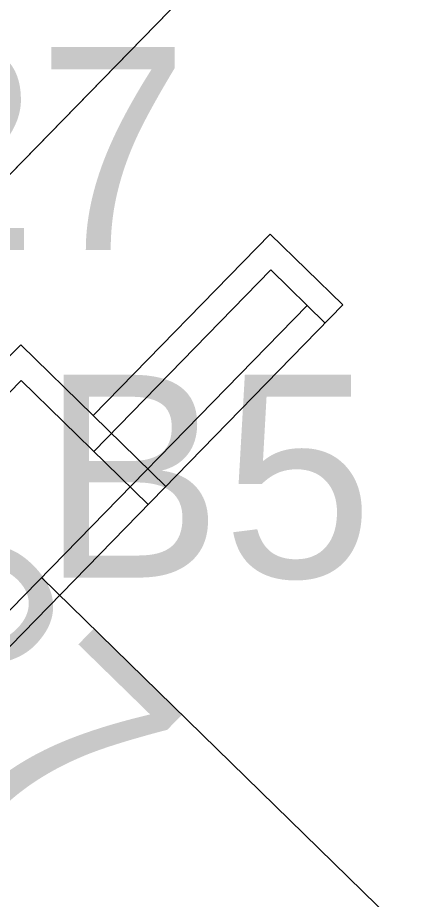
# Model space of a CAD drawing. Extents: x 2253035 to 2279930, y 13774972 to 13793443.
# Drawn here: x 2255502.08 to 2255509.71, y 13791414.18 to 13791431.57 of the extents above; entities that cross this region are included whole.
import ezdxf

# ---------------------------------------------------------------- set-up
doc = ezdxf.new("R2010")
doc.units = 0
for name, color, linetype in [('E_Utility_ATT_Fiber', 7, 'Continuous'), ('E_Utility_ATT_Xbox', 7, 'Continuous'), ('E_Utility_Fiber Optic_Fiber Optic Cable_FOC', 7, 'Continuous'), ('E_Utility_Gas_Gas Line_GL_Description', 7, 'Continuous'), ('E_Utility_Gas_Gas Line_GL_Elevation', 7, 'Continuous')]:
    doc.layers.add(name, color=color, linetype=linetype)

msp = doc.modelspace()

# ---------------------------------------------------------------- linework, layer by layer
at = {"layer": 'E_Utility_ATT_Fiber'}
msp.add_line((2255658.889, 13791589.322), (2255478.818, 13791404.794), dxfattribs=at)
msp.add_lwpolyline([(2255478.818, 13791404.794), (2255658.889, 13791589.322), (2255677.566, 13791613.044)], dxfattribs=at)
at = {"layer": 'E_Utility_ATT_Xbox'}
for p, q in [((2255503.225, 13791423.362), (2255503.225, 13791423.362)), ((2255502.553, 13791420.525), (2255502.553, 13791420.525))]:
    msp.add_line(p, q, dxfattribs=at)
at = {"layer": 'E_Utility_Fiber Optic_Fiber Optic Cable_FOC'}
for p, q in [((2255503.574, 13791423.72), (2255507.066, 13791427.298)), ((2255507.066, 13791427.298), (2255508.498, 13791425.901)), ((2255503.583, 13791423.013), (2255507.075, 13791426.591)), ((2255507.075, 13791426.591), (2255508.149, 13791425.544)), ((2255497.315, 13791415.157), (2255507.791, 13791425.893)), ((2255497.323, 13791414.45), (2255508.498, 13791425.901)), ((2255497.952, 13791420.822), (2255502.143, 13791425.117)), ((2255502.143, 13791425.117), (2255503.574, 13791423.72)), ((2255498.66, 13791420.831), (2255502.152, 13791424.41)), ((2255502.152, 13791424.41), (2255504.657, 13791421.965)), ((2255503.574, 13791423.72), (2255505.006, 13791422.323))]:
    msp.add_line(p, q, dxfattribs=at)
at = {"layer": 'E_Utility_Gas_Gas Line_GL_Description'}
msp.add_line((2255502.553, 13791420.525), (2255523.129, 13791400.446), dxfattribs=at)

# ---------------------------------------------------------------- texts
at = {"layer": 'E_Utility_Gas_Gas Line_GL_Elevation'}
for s, p in [('B27', (2255495.932, 13791426.985)), ('B5', (2255502.553, 13791420.525))]:
    msp.add_text(s, height=4, dxfattribs=at).set_placement(p)
msp.add_text('B27', height=4, rotation=315.7003, dxfattribs=at).set_placement((2255495.912, 13791421.416))

doc.saveas('drawing.dxf')
